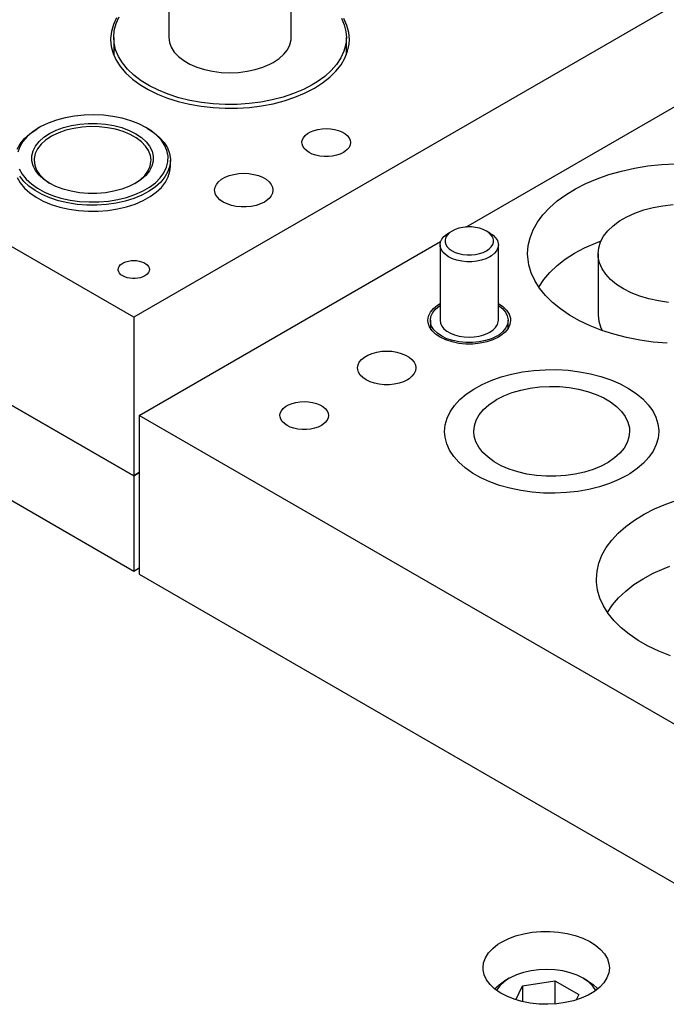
# Model space of a CAD drawing. Header units: inches. Extents: x 3 to 289, y 4 to 291.
# Tile 480 of 634: x 74.86 to 79.02, y 270.43 to 276.76. Entities that reach past the tile are written whole.
import ezdxf

# ---------------------------------------------------------------- set-up
doc = ezdxf.new("R2010")
doc.units = ezdxf.units.IN
doc.header["$LTSCALE"] = 0.5
doc.header["$MEASUREMENT"] = 0
doc.layers.add('STR_INS', color=8, linetype='Continuous')

msp = doc.modelspace()

# ---------------------------------------------------------------- linework, layer by layer
at = {"layer": 'STR_INS', "color": 132, "linetype": 'Continuous'}
for p, q in [((83.3725, 279.3381), (75.5943, 274.8474)), ((77.7289, 275.4266), (82.5239, 278.195)), ((75.5943, 274.8474), (69.95, 278.1061)), ((75.4837, 276.7719), (75.4631, 276.7283)), ((76.9648, 276.7233), (76.945, 276.7671)), ((75.4631, 276.7283), (75.4502, 276.6837)), ((76.9767, 276.6786), (76.9648, 276.7233)), ((75.4502, 276.6837), (75.4453, 276.6385)), ((75.4453, 276.6385), (75.4453, 276.6335)), ((75.4453, 276.6335), (75.4493, 276.5883)), ((76.9807, 276.6335), (76.9767, 276.6786)), ((76.9788, 276.6021), (76.9807, 276.6335)), ((75.4493, 276.5883), (75.4612, 276.5436)), ((76.9693, 276.5572), (76.9788, 276.6021)), ((75.4612, 276.5436), (75.481, 276.4998)), ((76.9268, 276.4703), (76.9519, 276.5131)), ((76.9519, 276.5131), (76.9693, 276.5572)), ((75.481, 276.4998), (75.5084, 276.4574)), ((75.5084, 276.4574), (75.5432, 276.4169)), ((76.8943, 276.4291), (76.9268, 276.4703)), ((75.5432, 276.4169), (75.5849, 276.3786)), ((75.5849, 276.3786), (75.6331, 276.343)), ((76.8084, 276.3536), (76.8547, 276.3901)), ((76.8547, 276.3901), (76.8943, 276.4291)), ((75.6331, 276.343), (75.6874, 276.3104)), ((76.6929, 276.2875), (76.7515, 276.3175)), ((76.7515, 276.3175), (76.7559, 276.32)), ((76.7559, 276.32), (76.8084, 276.3536)), ((75.6874, 276.3104), (75.7472, 276.2811)), ((75.7472, 276.2811), (75.8118, 276.2556)), ((75.8118, 276.2556), (75.8806, 276.2339)), ((76.5614, 276.2385), (76.6293, 276.261)), ((76.6293, 276.261), (76.6929, 276.2875)), ((75.8806, 276.2339), (75.9529, 276.2164)), ((75.9529, 276.2164), (76.0278, 276.2033)), ((76.0278, 276.2033), (76.1047, 276.1947)), ((76.1047, 276.1947), (76.1828, 276.1906)), ((76.1828, 276.1906), (76.2611, 276.1911)), ((76.2611, 276.1911), (76.3389, 276.1962)), ((76.3389, 276.1962), (76.4155, 276.2059)), ((76.4155, 276.2059), (76.4899, 276.22)), ((76.4899, 276.22), (76.5614, 276.2385)), ((76.8046, 276.0589), (76.8317, 276.0603)), ((76.8317, 276.0603), (76.8589, 276.0589)), ((76.6779, 275.9857), (76.6849, 276.0009)), ((76.6849, 276.0009), (76.6964, 276.0152)), ((76.6964, 276.0152), (76.712, 276.028)), ((76.712, 276.028), (76.7313, 276.0392)), ((76.7313, 276.0392), (76.7536, 276.0482)), ((76.7536, 276.0482), (76.7783, 276.0548)), ((76.7783, 276.0548), (76.8046, 276.0589)), ((76.8589, 276.0589), (76.8852, 276.0548)), ((76.8852, 276.0548), (76.9099, 276.0482)), ((76.9099, 276.0482), (76.9322, 276.0392)), ((76.9322, 276.0392), (76.9514, 276.028)), ((76.9514, 276.028), (76.967, 276.0152)), ((76.967, 276.0152), (76.9786, 276.0009)), ((76.9786, 276.0009), (76.9856, 275.9857)), ((76.6755, 275.9701), (76.6779, 275.9857)), ((76.6761, 275.9622), (76.6755, 275.9701)), ((76.6808, 275.9467), (76.6761, 275.9622)), ((76.6901, 275.9319), (76.6808, 275.9467)), ((76.9786, 275.9392), (76.967, 275.925)), ((76.9856, 275.9544), (76.9786, 275.9392)), ((76.9856, 275.9857), (76.988, 275.9701)), ((76.988, 275.9701), (76.9856, 275.9544)), ((76.7037, 275.9183), (76.6901, 275.9319)), ((76.7212, 275.9063), (76.7037, 275.9183)), ((76.7421, 275.8962), (76.7212, 275.9063)), ((76.7657, 275.8883), (76.7421, 275.8962)), ((76.7913, 275.8829), (76.7657, 275.8883)), ((76.8181, 275.8802), (76.7913, 275.8829)), ((76.8453, 275.8802), (76.8181, 275.8802)), ((76.8722, 275.8829), (76.8453, 275.8802)), ((76.8978, 275.8883), (76.8722, 275.8829)), ((76.9214, 275.8962), (76.8978, 275.8883)), ((76.9422, 275.9063), (76.9214, 275.8962)), ((76.9514, 275.9121), (76.9422, 275.9063)), ((76.967, 275.925), (76.9514, 275.9121)), ((75.827, 275.7859), (75.83, 275.817)), ((78.8139, 275.8052), (78.9001, 275.8193)), ((78.9001, 275.8193), (78.9881, 275.8289)), ((78.9881, 275.8289), (79.0773, 275.834)), ((74.8442, 275.7446), (74.8639, 275.7099)), ((75.7977, 275.7149), (75.8163, 275.7499)), ((75.8163, 275.7499), (75.827, 275.7859)), ((76.1578, 275.7335), (76.1809, 275.7468)), ((76.1809, 275.7468), (76.2077, 275.7576)), ((76.2077, 275.7576), (76.2373, 275.7656)), ((76.2373, 275.7656), (76.2688, 275.7705)), ((76.2688, 275.7705), (76.3014, 275.7721)), ((76.3014, 275.7721), (76.334, 275.7705)), ((76.334, 275.7705), (76.3655, 275.7656)), ((76.3655, 275.7656), (76.3952, 275.7576)), ((76.3952, 275.7576), (76.4219, 275.7468)), ((76.4219, 275.7468), (76.445, 275.7335)), ((78.573, 275.7372), (78.6497, 275.764)), ((78.6497, 275.764), (78.7302, 275.7867)), ((78.7302, 275.7867), (78.8139, 275.8052)), ((74.8639, 275.7099), (74.891, 275.6769)), ((75.7386, 275.6505), (75.7717, 275.6816)), ((75.7717, 275.6816), (75.7977, 275.7149)), ((76.1139, 275.6639), (76.1167, 275.6827)), ((76.1167, 275.6827), (76.1252, 275.7009)), ((76.1252, 275.7009), (76.139, 275.718)), ((76.139, 275.718), (76.1578, 275.7335)), ((76.445, 275.7335), (76.4638, 275.718)), ((76.4638, 275.718), (76.4776, 275.7009)), ((76.4776, 275.7009), (76.4861, 275.6827)), ((76.4861, 275.6827), (76.4889, 275.6639)), ((78.4336, 275.6724), (78.5008, 275.7066)), ((78.5008, 275.7066), (78.573, 275.7372)), ((74.891, 275.6769), (74.9251, 275.6461)), ((74.9251, 275.6461), (74.9656, 275.6181)), ((74.9656, 275.6181), (75.0119, 275.5932)), ((75.6535, 275.5967), (75.699, 275.622)), ((75.699, 275.622), (75.7386, 275.6505)), ((76.1146, 275.6544), (76.1139, 275.6639)), ((76.1203, 275.6359), (76.1146, 275.6544)), ((76.1315, 275.6181), (76.1203, 275.6359)), ((76.1478, 275.6018), (76.1315, 275.6181)), ((76.4776, 275.6269), (76.4638, 275.6098)), ((76.4861, 275.6451), (76.4776, 275.6269)), ((76.4889, 275.6639), (76.4861, 275.6451)), ((78.3164, 275.5943), (78.372, 275.6348)), ((78.372, 275.6348), (78.4336, 275.6724)), ((75.0119, 275.5932), (75.0633, 275.5719)), ((75.0633, 275.5719), (75.1189, 275.5545)), ((75.1189, 275.5545), (75.1779, 275.5413)), ((75.4892, 275.543), (75.5478, 275.5568)), ((75.5478, 275.5568), (75.6028, 275.5748)), ((75.6028, 275.5748), (75.6535, 275.5967)), ((76.1688, 275.5873), (76.1478, 275.6018)), ((76.1939, 275.5752), (76.1688, 275.5873)), ((76.2222, 275.5658), (76.1939, 275.5752)), ((76.2529, 275.5593), (76.2222, 275.5658)), ((76.2851, 275.556), (76.2529, 275.5593)), ((76.3177, 275.556), (76.2851, 275.556)), ((76.3499, 275.5593), (76.3177, 275.556)), ((76.3806, 275.5658), (76.3499, 275.5593)), ((76.4089, 275.5752), (76.3806, 275.5658)), ((76.434, 275.5873), (76.4089, 275.5752)), ((76.445, 275.5943), (76.434, 275.5873)), ((76.4638, 275.6098), (76.445, 275.5943)), ((78.2673, 275.551), (78.3164, 275.5943)), ((75.1779, 275.5413), (75.2393, 275.5325)), ((75.2393, 275.5325), (75.3021, 275.5282)), ((75.3021, 275.5282), (75.3654, 275.5286)), ((75.3654, 275.5286), (75.4281, 275.5335)), ((75.4281, 275.5335), (75.4892, 275.543)), ((78.19, 275.4578), (78.225, 275.5054)), ((78.225, 275.5054), (78.2673, 275.551)), ((78.1624, 275.4086), (78.19, 275.4578)), ((78.1426, 275.3581), (78.1624, 275.4086)), ((75.6296, 274.2146), (77.5672, 275.3332)), ((78.1266, 275.2552), (78.1306, 275.3069)), ((78.1306, 275.3069), (78.1426, 275.3581)), ((78.1273, 275.2349), (78.1266, 275.2552)), ((75.4953, 275.1636), (75.4999, 275.1734)), ((75.4999, 275.1734), (75.5073, 275.1826)), ((75.5073, 275.1826), (75.5173, 275.1909)), ((75.5173, 275.1909), (75.5297, 275.198)), ((75.5297, 275.198), (75.544, 275.2038)), ((75.544, 275.2038), (75.5599, 275.2081)), ((75.5599, 275.2081), (75.5768, 275.2107)), ((75.5768, 275.2107), (75.5943, 275.2116)), ((75.5943, 275.2116), (75.6117, 275.2107)), ((75.6117, 275.2107), (75.6287, 275.2081)), ((75.6287, 275.2081), (75.6445, 275.2038)), ((75.6445, 275.2038), (75.6589, 275.198)), ((75.6589, 275.198), (75.6713, 275.1909)), ((75.6713, 275.1909), (75.6813, 275.1826)), ((75.6813, 275.1826), (75.6887, 275.1734)), ((75.6887, 275.1734), (75.6933, 275.1636)), ((78.1344, 275.1833), (78.1273, 275.2349)), ((78.1495, 275.1323), (78.1344, 275.1833)), ((75.4938, 275.1536), (75.4953, 275.1636)), ((75.4942, 275.1485), (75.4938, 275.1536)), ((75.4972, 275.1386), (75.4942, 275.1485)), ((75.5032, 275.1291), (75.4972, 275.1386)), ((75.512, 275.1203), (75.5032, 275.1291)), ((75.5232, 275.1125), (75.512, 275.1203)), ((75.5366, 275.106), (75.5232, 275.1125)), ((75.6654, 275.1125), (75.6519, 275.106)), ((75.6713, 275.1163), (75.6654, 275.1125)), ((75.6813, 275.1246), (75.6713, 275.1163)), ((75.6887, 275.1337), (75.6813, 275.1246)), ((75.6933, 275.1435), (75.6887, 275.1337)), ((75.6933, 275.1636), (75.6948, 275.1536)), ((75.6948, 275.1536), (75.6933, 275.1435)), ((78.1723, 275.0823), (78.1495, 275.1323)), ((75.5518, 275.101), (75.5366, 275.106)), ((75.5683, 275.0975), (75.5518, 275.101)), ((75.5855, 275.0958), (75.5683, 275.0975)), ((75.6031, 275.0958), (75.5855, 275.0958)), ((75.6203, 275.0975), (75.6031, 275.0958)), ((75.6368, 275.101), (75.6203, 275.0975)), ((75.6519, 275.106), (75.6368, 275.101)), ((78.2028, 275.0337), (78.1723, 275.0823)), ((78.2408, 274.9868), (78.2028, 275.0337)), ((78.2857, 274.9421), (78.2408, 274.9868)), ((77.5206, 274.9033), (77.5469, 274.9251)), ((77.5469, 274.9251), (77.5635, 274.9356)), ((77.9385, 274.9356), (77.9681, 274.9153)), ((78.3375, 274.8998), (78.2857, 274.9421)), ((77.4893, 274.8535), (77.5012, 274.8792)), ((77.5012, 274.8792), (77.5206, 274.9033)), ((77.9681, 274.9153), (77.9913, 274.8923)), ((77.9913, 274.8923), (78.0072, 274.8673)), ((78.0072, 274.8673), (78.0155, 274.8412)), ((78.3955, 274.8604), (78.3375, 274.8998)), ((78.4594, 274.8242), (78.3955, 274.8604)), ((75.5943, 274.8474), (75.5943, 273.8268)), ((77.4853, 274.827), (77.4893, 274.8535)), ((77.4867, 274.8117), (77.4853, 274.827)), ((77.4952, 274.7856), (77.4867, 274.8117)), ((78.0126, 274.8005), (78.0007, 274.7748)), ((78.0166, 274.827), (78.0126, 274.8005)), ((78.0155, 274.8412), (78.0166, 274.827)), ((78.5286, 274.7913), (78.4594, 274.8242)), ((77.5114, 274.7607), (77.4952, 274.7856)), ((77.5348, 274.7378), (77.5114, 274.7607)), ((77.5647, 274.7176), (77.5348, 274.7378)), ((77.9814, 274.7507), (77.9551, 274.7288)), ((78.0007, 274.7748), (77.9814, 274.7507)), ((78.6027, 274.7622), (78.5286, 274.7913)), ((78.6809, 274.737), (78.6027, 274.7622)), ((78.7627, 274.7159), (78.6809, 274.737)), ((77.6002, 274.7007), (77.5647, 274.7176)), ((77.6403, 274.6876), (77.6002, 274.7007)), ((77.6837, 274.6786), (77.6403, 274.6876)), ((77.7291, 274.6741), (77.6837, 274.6786)), ((77.7751, 274.6742), (77.7291, 274.6741)), ((77.8204, 274.6789), (77.7751, 274.6742)), ((77.8637, 274.6881), (77.8204, 274.6789)), ((77.9035, 274.7014), (77.8637, 274.6881)), ((77.9388, 274.7185), (77.9035, 274.7014)), ((77.9551, 274.7288), (77.9388, 274.7185)), ((78.8474, 274.6991), (78.7627, 274.7159)), ((78.9344, 274.6867), (78.8474, 274.6991)), ((79.023, 274.6789), (78.9344, 274.6867)), ((77.077, 274.5904), (77.1001, 274.6037)), ((77.1001, 274.6037), (77.1269, 274.6145)), ((77.1269, 274.6145), (77.1565, 274.6225)), ((77.1565, 274.6225), (77.1881, 274.6274)), ((77.1881, 274.6274), (77.2206, 274.629)), ((77.2206, 274.629), (77.2532, 274.6274)), ((77.2532, 274.6274), (77.2848, 274.6225)), ((77.2848, 274.6225), (77.3144, 274.6145)), ((77.3144, 274.6145), (77.3412, 274.6037)), ((77.3412, 274.6037), (77.3643, 274.5904)), ((77.036, 274.5396), (77.0444, 274.5578)), ((77.0444, 274.5578), (77.0583, 274.5749)), ((77.0583, 274.5749), (77.077, 274.5904)), ((77.3643, 274.5904), (77.383, 274.5749)), ((77.383, 274.5749), (77.3968, 274.5578)), ((77.3968, 274.5578), (77.4053, 274.5396)), ((77.0331, 274.5208), (77.036, 274.5396)), ((77.0339, 274.5114), (77.0331, 274.5208)), ((77.0395, 274.4928), (77.0339, 274.5114)), ((77.0507, 274.475), (77.0395, 274.4928)), ((77.3968, 274.4838), (77.383, 274.4667)), ((77.4053, 274.502), (77.3968, 274.4838)), ((77.4053, 274.5396), (77.4081, 274.5208)), ((77.4081, 274.5208), (77.4053, 274.502)), ((77.9557, 274.4627), (78.0229, 274.4809)), ((78.0229, 274.4809), (78.093, 274.4948)), ((78.093, 274.4948), (78.1654, 274.5043)), ((78.1654, 274.5043), (78.2391, 274.5092)), ((78.2391, 274.5092), (78.3132, 274.5096)), ((78.3132, 274.5096), (78.3871, 274.5053)), ((78.3871, 274.5053), (78.4596, 274.4964)), ((78.4596, 274.4964), (78.5301, 274.4831)), ((78.5301, 274.4831), (78.5978, 274.4655)), ((77.067, 274.4587), (77.0507, 274.475)), ((77.0881, 274.4442), (77.067, 274.4587)), ((77.1131, 274.4321), (77.0881, 274.4442)), ((77.1414, 274.4227), (77.1131, 274.4321)), ((77.1721, 274.4162), (77.1414, 274.4227)), ((77.2043, 274.4129), (77.1721, 274.4162)), ((77.2692, 274.4162), (77.237, 274.4129)), ((77.2999, 274.4227), (77.2692, 274.4162)), ((77.3282, 274.4321), (77.2999, 274.4227)), ((77.3532, 274.4442), (77.3282, 274.4321)), ((77.3643, 274.4512), (77.3532, 274.4442)), ((77.383, 274.4667), (77.3643, 274.4512)), ((77.7798, 274.3848), (77.8335, 274.4144)), ((77.8335, 274.4144), (77.8923, 274.4405)), ((77.8923, 274.4405), (77.9557, 274.4627)), ((78.5978, 274.4655), (78.6617, 274.4438)), ((78.6617, 274.4438), (78.7212, 274.4182)), ((78.7212, 274.4182), (78.7757, 274.3891)), ((77.237, 274.4129), (77.2043, 274.4129)), ((77.6905, 274.3166), (77.732, 274.3521)), ((77.732, 274.3521), (77.7798, 274.3848)), ((78.7757, 274.3891), (78.8243, 274.3568)), ((78.8243, 274.3568), (78.8667, 274.3216)), ((74.7104, 274.3371), (75.5943, 273.8268)), ((76.5899, 274.2837), (76.6122, 274.2927)), ((76.6122, 274.2927), (76.6369, 274.2994)), ((76.6369, 274.2994), (76.6632, 274.3034)), ((76.6632, 274.3034), (76.6903, 274.3048)), ((76.6903, 274.3048), (76.7174, 274.3034)), ((76.7174, 274.3034), (76.7437, 274.2994)), ((76.7437, 274.2994), (76.7684, 274.2927)), ((76.7684, 274.2927), (76.7907, 274.2837)), ((77.6559, 274.2787), (77.6905, 274.3166)), ((78.8667, 274.3216), (78.9023, 274.2841)), ((76.5341, 274.2146), (76.5364, 274.2303)), ((76.5364, 274.2303), (76.5435, 274.2455)), ((76.5435, 274.2455), (76.555, 274.2597)), ((76.555, 274.2597), (76.5706, 274.2726)), ((76.5706, 274.2726), (76.5899, 274.2837)), ((76.7907, 274.2837), (76.81, 274.2726)), ((76.81, 274.2726), (76.8256, 274.2597)), ((76.8256, 274.2597), (76.8371, 274.2455)), ((76.8371, 274.2455), (76.8442, 274.2303)), ((76.8442, 274.2303), (76.8466, 274.2146)), ((77.6088, 274.1976), (77.6286, 274.2389)), ((77.6286, 274.2389), (77.6559, 274.2787)), ((78.9023, 274.2841), (78.9307, 274.2445)), ((78.9307, 274.2445), (78.9515, 274.2034)), ((80.4111, 271.4541), (75.6296, 274.2146)), ((75.6296, 274.2146), (75.6296, 273.194)), ((76.5347, 274.2067), (76.5341, 274.2146)), ((76.5394, 274.1913), (76.5347, 274.2067)), ((76.5487, 274.1765), (76.5394, 274.1913)), ((76.5623, 274.1629), (76.5487, 274.1765)), ((76.5798, 274.1508), (76.5623, 274.1629)), ((76.8256, 274.1695), (76.81, 274.1566)), ((76.8371, 274.1837), (76.8256, 274.1695)), ((76.8442, 274.1989), (76.8371, 274.1837)), ((76.8466, 274.2146), (76.8442, 274.1989)), ((77.5969, 274.1553), (77.6088, 274.1976)), ((78.9515, 274.2034), (78.9645, 274.1612)), ((78.9645, 274.1612), (78.9696, 274.1185)), ((76.6007, 274.1407), (76.5798, 274.1508)), ((76.6243, 274.1328), (76.6007, 274.1407)), ((76.6499, 274.1275), (76.6243, 274.1328)), ((76.6767, 274.1247), (76.6499, 274.1275)), ((76.7039, 274.1247), (76.6767, 274.1247)), ((76.7307, 274.1275), (76.7039, 274.1247)), ((76.7563, 274.1328), (76.7307, 274.1275)), ((76.7799, 274.1407), (76.7563, 274.1328)), ((76.8008, 274.1508), (76.7799, 274.1407)), ((76.81, 274.1566), (76.8008, 274.1508)), ((77.5929, 274.1125), (77.5969, 274.1553)), ((77.5958, 274.076), (77.5929, 274.1125)), ((78.9697, 274.1125), (78.9657, 274.0698)), ((78.9696, 274.1185), (78.9697, 274.1125)), ((77.6066, 274.0336), (77.5958, 274.076)), ((77.6252, 273.9922), (77.6066, 274.0336)), ((78.9657, 274.0698), (78.9538, 274.0275)), ((77.6515, 273.9521), (77.6252, 273.9922)), ((78.934, 273.9862), (78.9067, 273.9464)), ((78.9538, 274.0275), (78.934, 273.9862)), ((77.685, 273.9139), (77.6515, 273.9521)), ((77.7255, 273.878), (77.685, 273.9139)), ((78.8721, 273.9085), (78.8306, 273.873)), ((78.9067, 273.9464), (78.8721, 273.9085)), ((75.6296, 273.8472), (75.5943, 273.8268)), ((77.7725, 273.8448), (77.7255, 273.878)), ((77.8253, 273.8148), (77.7725, 273.8448)), ((78.8306, 273.873), (78.7828, 273.8403)), ((77.8835, 273.7882), (77.8253, 273.8148)), ((77.9462, 273.7654), (77.8835, 273.7882)), ((78.7129, 273.8029), (78.6526, 273.7779)), ((78.7681, 273.8315), (78.7129, 273.8029)), ((78.7828, 273.8403), (78.7681, 273.8315)), ((78.0129, 273.7466), (77.9462, 273.7654)), ((78.0826, 273.732), (78.0129, 273.7466)), ((78.1547, 273.7219), (78.0826, 273.732)), ((78.2283, 273.7163), (78.1547, 273.7219)), ((78.3763, 273.7189), (78.3024, 273.7153)), ((78.4492, 273.7271), (78.3763, 273.7189)), ((78.52, 273.7398), (78.4492, 273.7271)), ((78.5881, 273.7568), (78.52, 273.7398)), ((78.6526, 273.7779), (78.5881, 273.7568)), ((78.3024, 273.7153), (78.2283, 273.7163)), ((79.015, 273.645), (79.0916, 273.6717)), ((78.8756, 273.5801), (78.9428, 273.6143)), ((78.9428, 273.6143), (79.015, 273.645)), ((78.7583, 273.502), (78.8139, 273.5426)), ((78.8139, 273.5426), (78.8756, 273.5801)), ((78.7092, 273.4588), (78.7583, 273.502)), ((78.6319, 273.3656), (78.6669, 273.4132)), ((78.6669, 273.4132), (78.7092, 273.4588)), ((78.6044, 273.3163), (78.6319, 273.3656)), ((78.5845, 273.2659), (78.6044, 273.3163)), ((78.5686, 273.1629), (78.5726, 273.2146)), ((78.5726, 273.2146), (78.5845, 273.2659)), ((75.6296, 273.194), (79.5272, 270.9438)), ((78.5692, 273.1426), (78.5686, 273.1629)), ((78.5763, 273.0911), (78.5692, 273.1426)), ((78.5914, 273.0401), (78.5763, 273.0911)), ((78.6143, 272.9901), (78.5914, 273.0401)), ((78.6448, 272.9414), (78.6143, 272.9901)), ((78.6827, 272.8946), (78.6448, 272.9414)), ((78.7277, 272.8498), (78.6827, 272.8946)), ((78.7794, 272.8076), (78.7277, 272.8498)), ((78.8374, 272.7682), (78.7794, 272.8076)), ((78.9013, 272.7319), (78.8374, 272.7682)), ((78.9706, 272.6991), (78.9013, 272.7319)), ((79.0446, 272.6699), (78.9706, 272.6991)), ((78.0552, 270.6184), (78.015, 270.5996)), ((78.1, 270.6334), (78.0552, 270.6184)), ((78.1483, 270.6443), (78.1, 270.6334)), ((78.1988, 270.6508), (78.1483, 270.6443)), ((78.2505, 270.6527), (78.1988, 270.6508)), ((78.3021, 270.65), (78.2505, 270.6527)), ((78.3524, 270.6427), (78.3021, 270.65)), ((78.4001, 270.6311), (78.3524, 270.6427)), ((78.4442, 270.6153), (78.4001, 270.6311)), ((78.4835, 270.5959), (78.4442, 270.6153)), ((77.914, 270.5276), (77.943, 270.5544)), ((77.943, 270.5544), (77.9784, 270.5785)), ((77.9747, 270.5732), (77.9474, 270.5477)), ((78.0084, 270.5959), (77.9747, 270.5732)), ((77.9784, 270.5785), (77.9808, 270.5799)), ((78.0084, 270.5959), (77.9808, 270.5799)), ((78.015, 270.5996), (78.0084, 270.5959)), ((78.0929, 270.5471), (78.302, 270.5795)), ((78.302, 270.5795), (78.4551, 270.4911)), ((78.302, 270.5795), (78.302, 270.4306)), ((78.5111, 270.5799), (78.4835, 270.5959)), ((78.486, 270.5944), (78.4835, 270.5959)), ((78.5193, 270.5715), (78.486, 270.5944)), ((78.5111, 270.5799), (78.5469, 270.556)), ((78.5461, 270.5459), (78.5193, 270.5715)), ((78.5469, 270.556), (78.5763, 270.5294)), ((77.9273, 270.5202), (77.9262, 270.5182)), ((77.9474, 270.5477), (77.9273, 270.5202)), ((78.0511, 270.4571), (78.0929, 270.5471)), ((78.0929, 270.5471), (78.0929, 270.4456)), ((78.4551, 270.4911), (78.439, 270.4565)), ((78.5657, 270.5182), (78.5461, 270.5459)), ((78.5763, 270.5294), (78.5779, 270.5276))]:
    msp.add_line(p, q, dxfattribs=at)
at = {"layer": 'STR_INS', "color": 96, "linetype": 'Continuous'}
for p, q in [((75.8193, 277.0417), (75.8193, 276.6463)), ((76.6067, 276.6463), (76.6067, 277.0417)), ((75.4809, 276.735), (75.5007, 276.7782)), ((76.9293, 276.7709), (76.9477, 276.7275)), ((75.469, 276.6909), (75.4809, 276.735)), ((76.9477, 276.7275), (76.9583, 276.6833)), ((75.465, 276.6463), (75.469, 276.6909)), ((75.465, 276.6463), (75.465, 276.5337)), ((75.4674, 276.6115), (75.465, 276.6463)), ((75.8193, 276.6463), (75.8233, 276.614)), ((76.5976, 276.5978), (76.6057, 276.6299)), ((76.6057, 276.6299), (76.6067, 276.6463)), ((76.961, 276.6463), (76.957, 276.6017)), ((76.9583, 276.6833), (76.961, 276.6463)), ((76.961, 276.5337), (76.961, 276.6463)), ((75.4776, 276.5672), (75.4674, 276.6115)), ((75.4957, 276.5238), (75.4776, 276.5672)), ((75.8233, 276.614), (75.8352, 276.5824)), ((75.8352, 276.5824), (75.8548, 276.552)), ((76.5585, 276.5373), (76.5818, 276.5667)), ((76.5818, 276.5667), (76.5976, 276.5978)), ((76.957, 276.6017), (76.9451, 276.5576)), ((75.5215, 276.4817), (75.4957, 276.5238)), ((75.8548, 276.552), (75.8816, 276.5236)), ((75.8816, 276.5236), (75.9152, 276.4977)), ((76.4914, 276.4856), (76.5281, 276.5101)), ((76.5281, 276.5101), (76.5585, 276.5373)), ((76.9253, 276.5145), (76.8979, 276.4727)), ((76.9451, 276.5576), (76.9253, 276.5145)), ((75.5546, 276.4414), (75.5215, 276.4817)), ((75.5948, 276.4032), (75.5546, 276.4414)), ((75.9152, 276.4977), (75.9548, 276.4747)), ((75.9548, 276.4747), (75.9996, 276.4553)), ((75.9996, 276.4553), (76.0488, 276.4397)), ((76.0488, 276.4397), (76.1013, 276.4284)), ((76.3755, 276.4393), (76.4248, 276.4547)), ((76.4248, 276.4547), (76.4698, 276.474)), ((76.4698, 276.474), (76.4914, 276.4856)), ((76.8979, 276.4727), (76.8632, 276.4328)), ((75.6415, 276.3676), (75.5948, 276.4032)), ((76.1013, 276.4284), (76.1561, 276.4214)), ((76.1561, 276.4214), (76.2121, 276.419)), ((76.2121, 276.419), (76.268, 276.4212)), ((76.268, 276.4212), (76.3228, 276.428)), ((76.3228, 276.428), (76.3755, 276.4393)), ((76.8216, 276.3952), (76.7734, 276.3603)), ((76.8632, 276.4328), (76.8216, 276.3952)), ((75.6944, 276.3351), (75.6415, 276.3676)), ((75.7529, 276.3058), (75.6944, 276.3351)), ((76.742, 276.3409), (76.6845, 276.311)), ((76.7734, 276.3603), (76.742, 276.3409)), ((75.8162, 276.2802), (75.7529, 276.3058)), ((75.8838, 276.2585), (75.8162, 276.2802)), ((75.9549, 276.241), (75.8838, 276.2585)), ((76.5552, 276.2623), (76.4847, 276.2439)), ((76.622, 276.2847), (76.5552, 276.2623)), ((76.6845, 276.311), (76.622, 276.2847)), ((76.0288, 276.2278), (75.9549, 276.241)), ((76.1046, 276.219), (76.0288, 276.2278)), ((76.1816, 276.2148), (76.1046, 276.219)), ((76.2589, 276.2153), (76.1816, 276.2148)), ((76.3358, 276.2203), (76.2589, 276.2153)), ((76.4113, 276.2299), (76.3358, 276.2203)), ((76.4847, 276.2439), (76.4113, 276.2299)), ((78.9334, 275.5524), (78.9967, 275.5639)), ((78.9967, 275.5639), (79.0619, 275.5709)), ((78.7173, 275.4657), (78.7641, 275.4929)), ((78.7641, 275.4929), (78.8162, 275.5166)), ((78.8162, 275.5166), (78.873, 275.5365)), ((78.873, 275.5365), (78.9334, 275.5524)), ((78.6422, 275.4027), (78.6764, 275.4355)), ((78.6764, 275.4355), (78.7173, 275.4657)), ((78.5953, 275.3311), (78.615, 275.3677)), ((78.615, 275.3677), (78.6422, 275.4027)), ((78.4925, 275.2925), (78.5626, 275.3239)), ((78.5626, 275.3239), (78.5983, 275.3378)), ((78.5834, 275.2934), (78.5953, 275.3311)), ((78.3685, 275.2194), (78.4276, 275.2576)), ((78.4276, 275.2576), (78.4925, 275.2925)), ((78.5794, 275.2552), (78.5834, 275.2934)), ((78.5794, 275.2552), (78.5794, 274.8598)), ((78.5806, 275.2339), (78.5794, 275.2552)), ((78.2691, 275.1347), (78.3155, 275.1783)), ((78.3155, 275.1783), (78.3685, 275.2194)), ((78.589, 275.1959), (78.5806, 275.2339)), ((78.6053, 275.1588), (78.589, 275.1959)), ((78.2298, 275.0888), (78.2691, 275.1347)), ((78.6292, 275.123), (78.6053, 275.1588)), ((78.6603, 275.0892), (78.6292, 275.123)), ((78.1977, 275.041), (78.2298, 275.0888)), ((78.6983, 275.0578), (78.6603, 275.0892)), ((78.7425, 275.0292), (78.6983, 275.0578)), ((78.7924, 275.0039), (78.7425, 275.0292)), ((78.8472, 274.9823), (78.7924, 275.0039)), ((78.9061, 274.9646), (78.8472, 274.9823)), ((78.9682, 274.9511), (78.9061, 274.9646)), ((79.0327, 274.942), (78.9682, 274.9511)), ((78.5794, 274.8598), (78.5834, 274.8216)), ((78.5834, 274.8216), (78.5953, 274.7839)), ((78.5953, 274.7839), (78.6068, 274.7607)), ((78.9345, 273.2002), (79.0046, 273.2316)), ((79.0046, 273.2316), (79.0402, 273.2455)), ((78.8104, 273.1272), (78.8696, 273.1653)), ((78.8696, 273.1653), (78.9345, 273.2002)), ((78.7111, 273.0424), (78.7574, 273.0861)), ((78.7574, 273.0861), (78.8104, 273.1272)), ((78.6717, 272.9965), (78.7111, 273.0424)), ((78.6396, 272.9487), (78.6717, 272.9965))]:
    msp.add_line(p, q, dxfattribs=at)
at = {"layer": 'STR_INS', "color": 9, "linetype": 'Continuous'}
for p, q in [((75.1536, 276.1295), (75.097, 276.1144)), ((75.213, 276.1404), (75.1536, 276.1295)), ((75.2743, 276.1467), (75.213, 276.1404)), ((75.3366, 276.1485), (75.2743, 276.1467)), ((75.3987, 276.1456), (75.3366, 276.1485)), ((75.4597, 276.1382), (75.3987, 276.1456)), ((75.5185, 276.1263), (75.4597, 276.1382)), ((75.5742, 276.1102), (75.5185, 276.1263)), ((74.9856, 276.0663), (74.9445, 276.0393)), ((74.9656, 276.0546), (74.975, 276.0602)), ((74.9856, 276.0663), (74.975, 276.0602)), ((74.9963, 276.0723), (74.9856, 276.0663)), ((75.0443, 276.0952), (74.9963, 276.0723)), ((75.097, 276.1144), (75.0443, 276.0952)), ((75.0949, 276.0488), (75.1419, 276.0662)), ((75.1419, 276.0662), (75.1928, 276.0796)), ((75.2088, 276.0614), (75.1583, 276.0491)), ((75.1928, 276.0796), (75.2464, 276.0886)), ((75.2618, 276.0693), (75.2088, 276.0614)), ((75.2464, 276.0886), (75.3018, 276.0932)), ((75.3163, 276.0727), (75.2618, 276.0693)), ((75.3018, 276.0932), (75.3577, 276.0931)), ((75.3711, 276.0715), (75.3163, 276.0727)), ((75.3577, 276.0931), (75.413, 276.0885)), ((75.425, 276.0657), (75.3711, 276.0715)), ((75.413, 276.0885), (75.4666, 276.0793)), ((75.4768, 276.0554), (75.425, 276.0657)), ((75.4666, 276.0793), (75.5174, 276.0659)), ((75.5174, 276.0659), (75.5643, 276.0484)), ((75.6259, 276.0901), (75.5742, 276.1102)), ((75.6727, 276.0663), (75.6259, 276.0901)), ((75.6833, 276.0602), (75.6727, 276.0663)), ((75.7028, 276.0473), (75.6727, 276.0663)), ((75.6833, 276.0602), (75.7251, 276.0328)), ((74.9096, 276.0095), (74.8817, 275.9773)), ((74.891, 275.9958), (74.9251, 276.0266)), ((74.9445, 276.0393), (74.9096, 276.0095)), ((74.9251, 276.0266), (74.9656, 276.0546)), ((74.9864, 275.9767), (75.0168, 276.0038)), ((75.0168, 276.0038), (75.0526, 276.0276)), ((75.0633, 276.0093), (75.0274, 275.9853)), ((75.0526, 276.0276), (75.0949, 276.0488)), ((75.0691, 276.0126), (75.0633, 276.0093)), ((75.1114, 276.0327), (75.0691, 276.0126)), ((75.1583, 276.0491), (75.1114, 276.0327)), ((75.5255, 276.0409), (75.4768, 276.0554)), ((75.57, 276.0224), (75.5255, 276.0409)), ((75.5643, 276.0484), (75.6064, 276.0271)), ((75.6094, 276.0004), (75.57, 276.0224)), ((75.6064, 276.0271), (75.6429, 276.0027)), ((75.6429, 275.9754), (75.6094, 276.0004)), ((75.6429, 276.0027), (75.673, 275.9755)), ((75.7394, 276.0182), (75.7028, 276.0473)), ((75.7251, 276.0328), (75.7606, 276.0026)), ((75.7694, 275.9866), (75.7394, 276.0182)), ((75.7606, 276.0026), (75.7892, 275.97)), ((74.8442, 275.9281), (74.8639, 275.9628)), ((74.8612, 275.9434), (74.8483, 275.9082)), ((74.8817, 275.9773), (74.8612, 275.9434)), ((74.8639, 275.9628), (74.891, 275.9958)), ((74.9472, 275.9164), (74.9631, 275.9474)), ((74.9631, 275.9474), (74.9864, 275.9767)), ((74.998, 275.9586), (74.9756, 275.9297)), ((75.0274, 275.9853), (74.998, 275.9586)), ((75.6697, 275.9478), (75.6429, 275.9754)), ((75.6892, 275.9182), (75.6697, 275.9478)), ((75.673, 275.9755), (75.696, 275.9461)), ((75.696, 275.9461), (75.7115, 275.9151)), ((75.792, 275.9531), (75.7694, 275.9866)), ((75.7892, 275.97), (75.8105, 275.9356)), ((75.8071, 275.9182), (75.792, 275.9531)), ((75.8105, 275.9356), (75.8241, 275.8999)), ((74.9391, 275.8522), (74.9392, 275.8845)), ((74.9392, 275.8845), (74.9472, 275.9164)), ((74.9608, 275.8993), (74.9537, 275.8679)), ((74.9756, 275.9297), (74.9608, 275.8993)), ((75.7011, 275.8873), (75.6892, 275.9182)), ((75.7051, 275.8558), (75.7011, 275.8873)), ((75.7115, 275.9151), (75.7192, 275.8831)), ((75.7192, 275.8831), (75.719, 275.8509)), ((75.8143, 275.8825), (75.8071, 275.9182)), ((75.8135, 275.8465), (75.8143, 275.8825)), ((75.8241, 275.8999), (75.8298, 275.8635)), ((74.947, 275.8203), (74.9391, 275.8522)), ((74.9627, 275.7893), (74.947, 275.8203)), ((74.9537, 275.8679), (74.9531, 275.8558)), ((74.9531, 275.8558), (74.9571, 275.8242)), ((74.9571, 275.8242), (74.969, 275.7933)), ((75.6856, 275.7867), (75.6992, 275.8174)), ((75.7108, 275.8189), (75.6948, 275.788)), ((75.6992, 275.8174), (75.7049, 275.8489)), ((75.7049, 275.8489), (75.7051, 275.8558)), ((75.719, 275.8509), (75.7108, 275.8189)), ((75.7882, 275.7762), (75.8048, 275.8109)), ((75.8048, 275.8109), (75.8135, 275.8465)), ((75.826, 275.8193), (75.814, 275.7834)), ((75.83, 275.8558), (75.826, 275.8193)), ((75.8298, 275.8635), (75.83, 275.8558)), ((75.83, 275.817), (75.83, 275.8558)), ((74.8574, 275.801), (74.8761, 275.7666)), ((74.8865, 275.7204), (74.8605, 275.7537)), ((74.8761, 275.7666), (74.9023, 275.734)), ((74.9859, 275.7599), (74.9627, 275.7893)), ((74.969, 275.7933), (74.9886, 275.7637)), ((75.0161, 275.7328), (74.9859, 275.7599)), ((74.9886, 275.7637), (75.0154, 275.7361)), ((75.6362, 275.7305), (75.6645, 275.7576)), ((75.6713, 275.7587), (75.6408, 275.7317)), ((75.6645, 275.7576), (75.6856, 275.7867)), ((75.6948, 275.788), (75.6713, 275.7587)), ((75.7328, 275.7119), (75.7641, 275.7431)), ((75.7641, 275.7431), (75.7882, 275.7762)), ((75.7944, 275.7487), (75.7673, 275.7157)), ((75.814, 275.7834), (75.7944, 275.7487)), ((74.9196, 275.6893), (74.8865, 275.7204)), ((74.9023, 275.734), (74.9355, 275.7036)), ((74.9592, 275.6608), (74.9196, 275.6893)), ((74.9355, 275.7036), (74.9752, 275.6758)), ((75.0154, 275.7361), (75.0488, 275.7111)), ((75.0526, 275.7084), (75.0161, 275.7328)), ((75.0488, 275.7111), (75.0569, 275.706)), ((75.094, 275.6877), (75.0526, 275.7084)), ((75.1409, 275.6701), (75.094, 275.6877)), ((75.5634, 275.6873), (75.5163, 275.6698)), ((75.6056, 275.7084), (75.5634, 275.6873)), ((75.6014, 275.706), (75.6362, 275.7305)), ((75.6408, 275.7317), (75.6056, 275.7084)), ((75.651, 275.6579), (75.6949, 275.6834)), ((75.7332, 275.6849), (75.6927, 275.6569)), ((75.6949, 275.6834), (75.7328, 275.7119)), ((75.7673, 275.7157), (75.7332, 275.6849)), ((75.0048, 275.6355), (74.9592, 275.6608)), ((74.9752, 275.6758), (75.0207, 275.6513)), ((75.0554, 275.6136), (75.0048, 275.6355)), ((75.0207, 275.6513), (75.0713, 275.6303)), ((75.0713, 275.6303), (75.1262, 275.6132)), ((75.1917, 275.6567), (75.1409, 275.6701)), ((75.2453, 275.6475), (75.1917, 275.6567)), ((75.3006, 275.6429), (75.2453, 275.6475)), ((75.3565, 275.6428), (75.3006, 275.6429)), ((75.4118, 275.6474), (75.3565, 275.6428)), ((75.4655, 275.6564), (75.4118, 275.6474)), ((75.5163, 275.6698), (75.4655, 275.6564)), ((75.4907, 275.6035), (75.548, 275.6176)), ((75.548, 275.6176), (75.6017, 275.6358)), ((75.6464, 275.632), (75.595, 275.6107)), ((75.6017, 275.6358), (75.651, 275.6579)), ((75.6927, 275.6569), (75.6464, 275.632)), ((75.1105, 275.5956), (75.0554, 275.6136)), ((75.1691, 275.5818), (75.1105, 275.5956)), ((75.1262, 275.6132), (75.1843, 275.6003)), ((75.2302, 275.5723), (75.1691, 275.5818)), ((75.1843, 275.6003), (75.2449, 275.5918)), ((75.2928, 275.5674), (75.2302, 275.5723)), ((75.2449, 275.5918), (75.3068, 275.5878)), ((75.3561, 275.567), (75.2928, 275.5674)), ((75.3068, 275.5878), (75.3691, 275.5885)), ((75.4189, 275.5713), (75.3561, 275.567)), ((75.3691, 275.5885), (75.4307, 275.5937)), ((75.4803, 275.5801), (75.4189, 275.5713)), ((75.4307, 275.5937), (75.4907, 275.6035)), ((75.5393, 275.5933), (75.4803, 275.5801)), ((75.595, 275.6107), (75.5393, 275.5933)), ((77.9557, 274.4627), (78.0229, 274.4809)), ((78.0229, 274.4809), (78.093, 274.4948)), ((78.093, 274.4948), (78.1654, 274.5043)), ((78.1654, 274.5043), (78.2391, 274.5092)), ((78.2391, 274.5092), (78.3132, 274.5096)), ((78.3132, 274.5096), (78.3871, 274.5053)), ((78.3871, 274.5053), (78.4596, 274.4964)), ((78.4596, 274.4964), (78.5301, 274.4831)), ((78.5301, 274.4831), (78.5978, 274.4655)), ((77.7798, 274.3848), (77.8335, 274.4144)), ((77.8335, 274.4144), (77.8923, 274.4405)), ((77.8923, 274.4405), (77.9557, 274.4627)), ((78.5978, 274.4655), (78.6617, 274.4438)), ((78.6617, 274.4438), (78.7212, 274.4182)), ((78.7212, 274.4182), (78.7757, 274.3891)), ((77.6905, 274.3166), (77.732, 274.3521)), ((77.732, 274.3521), (77.7798, 274.3848)), ((77.9745, 274.3412), (78.0269, 274.3617)), ((78.0269, 274.3617), (78.0833, 274.3782)), ((78.0833, 274.3782), (78.1429, 274.3905)), ((78.1429, 274.3905), (78.2047, 274.3984)), ((78.2047, 274.3984), (78.2677, 274.4017)), ((78.2677, 274.4017), (78.331, 274.4004)), ((78.331, 274.4004), (78.3934, 274.3945)), ((78.3934, 274.3945), (78.4541, 274.384)), ((78.4541, 274.384), (78.512, 274.3693)), ((78.512, 274.3693), (78.5662, 274.3505)), ((78.5662, 274.3505), (78.6159, 274.3278)), ((78.7757, 274.3891), (78.8243, 274.3568)), ((78.8243, 274.3568), (78.8667, 274.3216)), ((75.5943, 273.8268), (74.7104, 274.3371)), ((77.6559, 274.2787), (77.6905, 274.3166)), ((77.877, 274.2834), (77.9176, 274.3115)), ((77.9176, 274.3115), (77.927, 274.3171)), ((77.927, 274.3171), (77.9745, 274.3412)), ((78.6159, 274.3278), (78.6602, 274.3018)), ((78.6602, 274.3018), (78.6985, 274.2727)), ((78.8667, 274.3216), (78.9023, 274.2841)), ((77.6088, 274.1976), (77.6286, 274.2389)), ((77.6286, 274.2389), (77.6559, 274.2787)), ((77.8159, 274.2196), (77.843, 274.2526)), ((77.843, 274.2526), (77.877, 274.2834)), ((78.6985, 274.2727), (78.7301, 274.2411)), ((78.7301, 274.2411), (78.7546, 274.2074)), ((78.9023, 274.2841), (78.9307, 274.2445)), ((78.9307, 274.2445), (78.9515, 274.2034)), ((77.5969, 274.1553), (77.6088, 274.1976)), ((77.7843, 274.149), (77.7962, 274.1849)), ((77.7962, 274.1849), (77.8159, 274.2196)), ((78.7546, 274.2074), (78.7715, 274.1722)), ((78.7715, 274.1722), (78.7806, 274.136)), ((78.9515, 274.2034), (78.9645, 274.1612)), ((78.9645, 274.1612), (78.9696, 274.1185)), ((77.5929, 274.1125), (77.5969, 274.1553)), ((77.5958, 274.076), (77.5929, 274.1125)), ((77.7803, 274.1125), (77.7843, 274.149)), ((77.7832, 274.0813), (77.7803, 274.1125)), ((78.7823, 274.1125), (78.7783, 274.0761)), ((78.7806, 274.136), (78.7823, 274.1125)), ((78.9697, 274.1125), (78.9657, 274.0698)), ((78.9696, 274.1185), (78.9697, 274.1125)), ((77.6066, 274.0336), (77.5958, 274.076)), ((77.6252, 273.9922), (77.6066, 274.0336)), ((77.794, 274.0453), (77.7832, 274.0813)), ((77.8126, 274.0103), (77.794, 274.0453)), ((78.7664, 274.0402), (78.7467, 274.0055)), ((78.7783, 274.0761), (78.7664, 274.0402)), ((78.9657, 274.0698), (78.9538, 274.0275)), ((77.6515, 273.9521), (77.6252, 273.9922)), ((77.8387, 273.9771), (77.8126, 274.0103)), ((77.8718, 273.9459), (77.8387, 273.9771)), ((78.7196, 273.9725), (78.6856, 273.9417)), ((78.7467, 274.0055), (78.7196, 273.9725)), ((78.934, 273.9862), (78.9067, 273.9464)), ((78.9538, 274.0275), (78.934, 273.9862)), ((77.685, 273.9139), (77.6515, 273.9521)), ((77.7255, 273.878), (77.685, 273.9139)), ((77.9114, 273.9174), (77.8718, 273.9459)), ((77.957, 273.8921), (77.9114, 273.9174)), ((78.645, 273.9136), (78.5987, 273.8887)), ((78.6856, 273.9417), (78.645, 273.9136)), ((78.8721, 273.9085), (78.8306, 273.873)), ((78.9067, 273.9464), (78.8721, 273.9085)), ((75.5943, 273.8268), (75.6296, 273.8472)), ((77.7725, 273.8448), (77.7255, 273.878)), ((77.8253, 273.8148), (77.7725, 273.8448)), ((78.0077, 273.8702), (77.957, 273.8921)), ((78.0628, 273.8523), (78.0077, 273.8702)), ((78.1213, 273.8384), (78.0628, 273.8523)), ((78.4917, 273.85), (78.4327, 273.8368)), ((78.5473, 273.8674), (78.4917, 273.85)), ((78.5987, 273.8887), (78.5473, 273.8674)), ((78.8306, 273.873), (78.7828, 273.8403)), ((75.5943, 273.8268), (75.5943, 273.2144)), ((77.8835, 273.7882), (77.8253, 273.8148)), ((77.9462, 273.7654), (77.8835, 273.7882)), ((78.1825, 273.829), (78.1213, 273.8384)), ((78.2451, 273.824), (78.1825, 273.829)), ((78.3084, 273.8237), (78.2451, 273.824)), ((78.3713, 273.828), (78.3084, 273.8237)), ((78.4327, 273.8368), (78.3713, 273.828)), ((78.7129, 273.8029), (78.6526, 273.7779)), ((78.7681, 273.8315), (78.7129, 273.8029)), ((78.7828, 273.8403), (78.7681, 273.8315)), ((74.7104, 273.7247), (75.5943, 273.2144)), ((78.0129, 273.7466), (77.9462, 273.7654)), ((78.0826, 273.732), (78.0129, 273.7466)), ((78.1547, 273.7219), (78.0826, 273.732)), ((78.2283, 273.7163), (78.1547, 273.7219)), ((78.3763, 273.7189), (78.3024, 273.7153)), ((78.4492, 273.7271), (78.3763, 273.7189)), ((78.52, 273.7398), (78.4492, 273.7271)), ((78.5881, 273.7568), (78.52, 273.7398)), ((78.6526, 273.7779), (78.5881, 273.7568)), ((78.3024, 273.7153), (78.2283, 273.7163)), ((75.5943, 273.2144), (75.6296, 273.2348))]:
    msp.add_line(p, q, dxfattribs=at)
at = {"layer": 'STR_INS', "color": 136, "linetype": 'Continuous'}
for p, q in [((77.7374, 275.4271), (77.7105, 275.4244)), ((77.7646, 275.4271), (77.7374, 275.4271)), ((77.7914, 275.4244), (77.7646, 275.4271)), ((77.5748, 275.3488), (77.5886, 275.3659)), ((77.5886, 275.3659), (77.6073, 275.3813)), ((77.6094, 275.3754), (77.6, 275.3606)), ((77.6073, 275.3813), (77.6184, 275.3883)), ((77.623, 275.389), (77.6094, 275.3754)), ((77.6405, 275.4011), (77.6184, 275.3883)), ((77.6405, 275.4011), (77.623, 275.389)), ((77.6613, 275.4112), (77.6405, 275.4011)), ((77.6405, 275.4011), (77.6405, 275.4011)), ((77.6849, 275.419), (77.6613, 275.4112)), ((77.7105, 275.4244), (77.6849, 275.419)), ((77.817, 275.419), (77.7914, 275.4244)), ((77.8406, 275.4112), (77.817, 275.419)), ((77.8615, 275.4011), (77.8406, 275.4112)), ((77.8836, 275.3883), (77.8615, 275.4011)), ((77.879, 275.389), (77.8615, 275.4011)), ((77.8926, 275.3754), (77.879, 275.389)), ((77.8836, 275.3883), (77.9046, 275.3739)), ((77.9019, 275.3606), (77.8926, 275.3754)), ((77.9046, 275.3739), (77.9209, 275.3575)), ((77.5635, 275.3118), (77.5663, 275.3306)), ((77.5635, 275.3118), (77.5635, 274.827)), ((77.5642, 275.3023), (77.5635, 275.3118)), ((77.5699, 275.2837), (77.5642, 275.3023)), ((77.5663, 275.3306), (77.5748, 275.3488)), ((77.6, 275.3606), (77.5953, 275.3451)), ((77.5953, 275.3451), (77.5953, 275.3294)), ((77.5953, 275.3294), (77.6, 275.3139)), ((77.6, 275.3139), (77.6094, 275.2992)), ((77.8926, 275.2992), (77.9019, 275.3139)), ((77.9066, 275.3451), (77.9019, 275.3606)), ((77.9019, 275.3139), (77.9066, 275.3294)), ((77.9066, 275.3294), (77.9066, 275.3451)), ((77.9209, 275.3575), (77.9321, 275.3398)), ((77.9321, 275.3398), (77.9378, 275.3212)), ((77.9385, 275.3118), (77.9356, 275.293)), ((77.9378, 275.3212), (77.9385, 275.3118)), ((77.9385, 274.827), (77.9385, 275.3118)), ((77.581, 275.266), (77.5699, 275.2837)), ((77.5974, 275.2497), (77.581, 275.266)), ((77.6184, 275.2352), (77.5974, 275.2497)), ((77.6094, 275.2992), (77.623, 275.2855)), ((77.623, 275.2855), (77.6405, 275.2735)), ((77.6405, 275.2735), (77.6613, 275.2634)), ((77.6613, 275.2634), (77.6849, 275.2555)), ((77.6849, 275.2555), (77.7105, 275.2501)), ((77.7105, 275.2501), (77.7374, 275.2474)), ((77.7374, 275.2474), (77.7646, 275.2474)), ((77.7646, 275.2474), (77.7914, 275.2501)), ((77.7914, 275.2501), (77.817, 275.2555)), ((77.817, 275.2555), (77.8406, 275.2634)), ((77.8406, 275.2634), (77.8615, 275.2735)), ((77.8615, 275.2735), (77.879, 275.2855)), ((77.879, 275.2855), (77.8926, 275.2992)), ((77.8946, 275.2422), (77.8836, 275.2352)), ((77.9133, 275.2576), (77.8946, 275.2422)), ((77.9272, 275.2747), (77.9133, 275.2576)), ((77.9356, 275.293), (77.9272, 275.2747)), ((77.6434, 275.2231), (77.6184, 275.2352)), ((77.6717, 275.2137), (77.6434, 275.2231)), ((77.7024, 275.2072), (77.6717, 275.2137)), ((77.7346, 275.2039), (77.7024, 275.2072)), ((77.7673, 275.2039), (77.7346, 275.2039)), ((77.7995, 275.2072), (77.7673, 275.2039)), ((77.8302, 275.2137), (77.7995, 275.2072)), ((77.8585, 275.2231), (77.8302, 275.2137)), ((77.8836, 275.2352), (77.8585, 275.2231)), ((77.5595, 274.9197), (77.5635, 274.9224)), ((77.9385, 274.9224), (77.9643, 274.9022)), ((77.5048, 274.852), (77.516, 274.8763)), ((77.516, 274.8763), (77.5345, 274.8991)), ((77.5345, 274.8991), (77.5595, 274.9197)), ((77.9643, 274.9022), (77.9837, 274.8797)), ((77.9837, 274.8797), (77.996, 274.8555)), ((77.501, 274.827), (77.5048, 274.852)), ((77.501, 274.827), (77.501, 274.7751)), ((77.5019, 274.8144), (77.501, 274.827)), ((77.5095, 274.7896), (77.5019, 274.8144)), ((77.5635, 274.827), (77.5663, 274.8082)), ((77.5663, 274.8082), (77.5748, 274.7899)), ((77.9209, 274.7812), (77.9321, 274.799)), ((77.9321, 274.799), (77.9378, 274.8175)), ((77.9378, 274.8175), (77.9385, 274.827)), ((77.9972, 274.8019), (77.9859, 274.7776)), ((77.996, 274.8555), (78.0009, 274.8305)), ((78.001, 274.827), (77.9972, 274.8019)), ((78.0009, 274.8305), (78.001, 274.827)), ((78.001, 274.7751), (78.001, 274.827)), ((77.5244, 274.766), (77.5095, 274.7896)), ((77.5462, 274.7442), (77.5244, 274.766)), ((77.5742, 274.7249), (77.5462, 274.7442)), ((77.5748, 274.7899), (77.5886, 274.7728)), ((77.5886, 274.7728), (77.6073, 274.7574)), ((77.6073, 274.7574), (77.6304, 274.744)), ((77.6304, 274.744), (77.6572, 274.7332)), ((77.6572, 274.7332), (77.6868, 274.7252)), ((77.8151, 274.7252), (77.8447, 274.7332)), ((77.8447, 274.7332), (77.8715, 274.744)), ((77.8715, 274.744), (77.8836, 274.7504)), ((77.8836, 274.7504), (77.9046, 274.7649)), ((77.9046, 274.7649), (77.9209, 274.7812)), ((77.9425, 274.7342), (77.9277, 274.7249)), ((77.9675, 274.7548), (77.9425, 274.7342)), ((77.9859, 274.7776), (77.9675, 274.7548)), ((77.6076, 274.7087), (77.5742, 274.7249)), ((77.6453, 274.6962), (77.6076, 274.7087)), ((77.6863, 274.6876), (77.6453, 274.6962)), ((77.7292, 274.6832), (77.6863, 274.6876)), ((77.6868, 274.7252), (77.7184, 274.7204)), ((77.7184, 274.7204), (77.751, 274.7187)), ((77.7728, 274.6832), (77.7292, 274.6832)), ((77.751, 274.7187), (77.7835, 274.7204)), ((77.8157, 274.6876), (77.7728, 274.6832)), ((77.7835, 274.7204), (77.8151, 274.7252)), ((77.8566, 274.6962), (77.8157, 274.6876)), ((77.8944, 274.7087), (77.8566, 274.6962)), ((77.9277, 274.7249), (77.8944, 274.7087))]:
    msp.add_line(p, q, dxfattribs=at)
at = {"layer": 'STR_INS', "color": 254, "linetype": 'Continuous'}
for p, q in [((78.0017, 270.8503), (78.0495, 270.8682)), ((78.0495, 270.8682), (78.1012, 270.882)), ((78.1012, 270.882), (78.1557, 270.8916)), ((78.1557, 270.8916), (78.212, 270.8966)), ((78.212, 270.8966), (78.269, 270.897)), ((78.269, 270.897), (78.3255, 270.8929)), ((78.3255, 270.8929), (78.3805, 270.8842)), ((78.3805, 270.8842), (78.4328, 270.8711)), ((78.4328, 270.8711), (78.4814, 270.854)), ((77.9021, 270.7877), (77.9357, 270.8143)), ((77.9357, 270.8143), (77.9587, 270.8287)), ((77.9587, 270.8287), (78.0017, 270.8503)), ((78.4814, 270.854), (78.5254, 270.8331)), ((78.5254, 270.8331), (78.5639, 270.8089)), ((78.5639, 270.8089), (78.5961, 270.7817)), ((77.8556, 270.7278), (77.8752, 270.7587)), ((77.8752, 270.7587), (77.9021, 270.7877)), ((78.5961, 270.7817), (78.6215, 270.7523)), ((78.6215, 270.7523), (78.6395, 270.7211)), ((77.8397, 270.6629), (77.8437, 270.6957)), ((77.8437, 270.6957), (77.8556, 270.7278)), ((78.6395, 270.7211), (78.6497, 270.6887)), ((78.6497, 270.6887), (78.6522, 270.6629)), ((77.8403, 270.6503), (77.8397, 270.6629)), ((77.8473, 270.6176), (77.8403, 270.6503)), ((77.8622, 270.5859), (77.8473, 270.6176)), ((78.6482, 270.63), (78.6363, 270.5979)), ((78.6522, 270.6629), (78.6482, 270.63)), ((77.8846, 270.5556), (77.8622, 270.5859)), ((77.9142, 270.5275), (77.8846, 270.5556)), ((78.6167, 270.567), (78.5898, 270.538)), ((78.6363, 270.5979), (78.6167, 270.567)), ((77.9502, 270.502), (77.9142, 270.5275)), ((77.9921, 270.4797), (77.9502, 270.502)), ((78.5165, 270.4879), (78.4714, 270.4677)), ((78.5562, 270.5114), (78.5165, 270.4879)), ((78.5898, 270.538), (78.5562, 270.5114)), ((78.039, 270.461), (77.9921, 270.4797)), ((78.0899, 270.4463), (78.039, 270.461)), ((78.1439, 270.4358), (78.0899, 270.4463)), ((78.1999, 270.4298), (78.1439, 270.4358)), ((78.2569, 270.4284), (78.1999, 270.4298)), ((78.3136, 270.4316), (78.2569, 270.4284)), ((78.3689, 270.4393), (78.3136, 270.4316)), ((78.4219, 270.4515), (78.3689, 270.4393)), ((78.4714, 270.4677), (78.4219, 270.4515))]:
    msp.add_line(p, q, dxfattribs=at)

doc.saveas('drawing.dxf')
